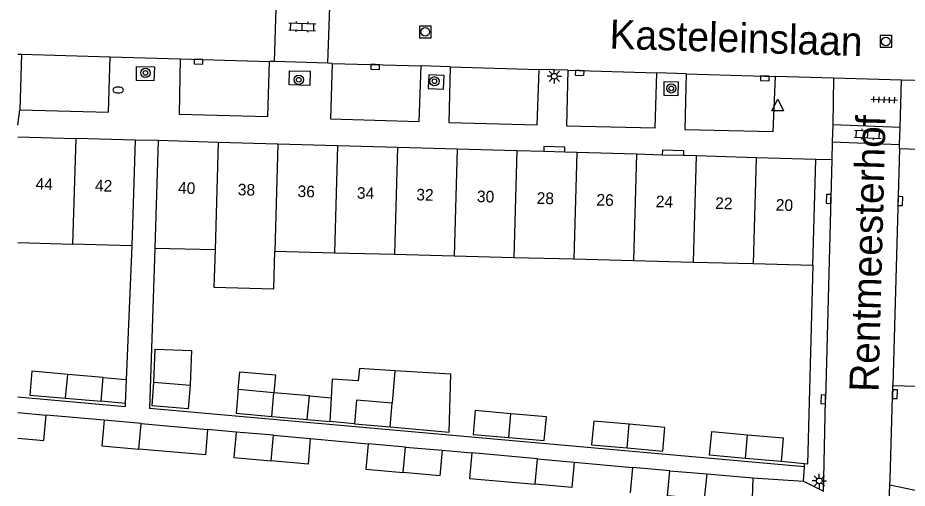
# Model space of a CAD drawing. Extents: x 132998 to 136004, y 396998 to 398512.
# Drawn here: x 133000 to 133076.5, y 397835.1 to 397875.6 of the extents above; entities that cross this region are included whole.
import ezdxf

# ---------------------------------------------------------------- set-up
doc = ezdxf.new("R2010")
doc.units = 0
for name, color, linetype in [('gg-afsc-erfafscheiding', 7, 'Continuous'), ('gg-afsc-hekwerk', 7, 'Continuous'), ('gg-afsc-muur', 7, 'Continuous'), ('gg-anno-huisnummerreeks BGT', 7, 'Continuous'), ('gg-anno-openbare ruimte label', 7, 'Continuous'), ('gg-bbg-bijgebouw', 7, 'Continuous'), ('gg-bbg-gedigitaliseerde bebouwing', 7, 'Continuous'), ('gg-bbg-gedigitaliseerde bijgebouw', 7, 'Continuous'), ('gg-bbg-hoofdgebouw', 7, 'Continuous'), ('gg-bbg-luifel en loopbrug', 7, 'Continuous'), ('gg-bbg-tussenscheiding', 7, 'Continuous'), ('gg-knt-verharding', 7, 'Continuous'), ('gg-knt-verharding nz', 7, 'Continuous'), ('gt-grn-weggrens', 7, 'Continuous'), ('gt-symb-boom', 7, 'Continuous'), ('gt-symb-brandkraan', 7, 'Continuous'), ('gt-symb-klinker verharding', 7, 'Continuous'), ('gt-symb-kolk', 7, 'Continuous'), ('gt-symb-lichtmast', 7, 'Continuous'), ('gt-symb-rioolschacht', 7, 'Continuous'), ('gt-symb-tegel verharding', 7, 'Continuous'), ('gt-symb-waterafsluiter', 7, 'Continuous')]:
    doc.layers.add(name, color=color, linetype=linetype)

# ---------------------------------------------------------------- blocks, each defined once
blk = doc.blocks.new('gt0-LMAST')
at = {"layer": 'gt-symb-lichtmast'}
for p, q in [((-0.182, 0.173), (-0.447, 0.438)), ((-0.005, 0.246), (-0.005, 0.621)), ((0.172, 0.173), (0.437, 0.438)), ((-0.255, -0.004), (-0.63, -0.004)), ((-0.182, -0.181), (-0.447, -0.446)), ((-0.005, -0.254), (-0.005, -0.629)), ((0.437, -0.446), (0.172, -0.181)), ((0.245, -0.004), (0.62, -0.004))]:
    blk.add_line(p, q, dxfattribs=at)
blk.add_circle((-0.005, -0.004), 0.25, dxfattribs=at)
blk = doc.blocks.new('gt0-KOLK')
at = {"layer": 'gt-symb-kolk'}
blk.add_lwpolyline([(0, 0), (0.375, 0), (0.375, 0.4), (-0.375, 0.4), (-0.375, 0), (0, 0)], dxfattribs=at)
blk = doc.blocks.new('gt0-BOOM')
at = {"layer": 'gt-symb-boom'}
for radius in [0.4, 0.2]:
    blk.add_circle((0, 0), radius, dxfattribs=at)
blk = doc.blocks.new('gt0-KL1')
at = {"layer": 'gt-symb-klinker verharding'}
for p, q in [((-1.15, 0.3), (1.15, 0.3)), ((-1, -0.3), (-1, 0.3)), ((-0.5, 0.3), (-0.5, 0.45)), ((0, -0.3), (0, 0.3)), ((0.5, 0.3), (0.5, 0.45)), ((1, -0.3), (1, 0.3)), ((-1.15, -0.3), (1.15, -0.3)), ((-0.5, -0.45), (-0.5, -0.3)), ((0.5, -0.45), (0.5, -0.3))]:
    blk.add_line(p, q, dxfattribs=at)
blk = doc.blocks.new('gt0-RS')
at = {"layer": 'gt-symb-rioolschacht'}
blk.add_lwpolyline([(-0.5, -0.5), (0.5, -0.5), (0.5, 0.5), (-0.5, 0.5)], close=True, dxfattribs=at)
blk.add_circle((0, 0), 0.375, dxfattribs=at)
blk = doc.blocks.new('gt0-BR')
at = {"layer": 'gt-symb-brandkraan'}
for centre, radius, start, end in [((-0.244, 0), 0.206, 107.56694, 252.43307), ((0.599, -2.664), 3, 106.89205, 107.56694), ((0, -0.691), 0.938, 73.10799, 106.89205), ((-0.599, -2.664), 3, 72.43309, 73.10799), ((0.244, 0), 0.206, 287.56695, 72.43309), ((0.599, 2.664), 3, 252.43307, 253.10797), ((0, 0.691), 0.938, 253.10797, 286.89206), ((-0.599, 2.664), 3, 286.89206, 287.56695)]:
    blk.add_arc(centre, radius, start, end, dxfattribs=at)
blk = doc.blocks.new('gt0-WAFSL')
at = {"layer": 'gt-symb-waterafsluiter'}
for p, q in [((-0.5, -0.333), (0, 0.667)), ((0, 0.667), (0.5, -0.333)), ((0.5, -0.333), (-0.5, -0.333))]:
    blk.add_line(p, q, dxfattribs=at)
blk = doc.blocks.new('gt0-TEG1')
at = {"layer": 'gt-symb-tegel verharding'}
for p, q in [((-1.125, 0), (1.125, 0)), ((-0.9, -0.25), (-0.9, 0.25)), ((-0.45, -0.25), (-0.45, 0.25)), ((0, -0.25), (0, 0.25)), ((0.45, -0.25), (0.45, 0.25)), ((0.9, -0.25), (0.9, 0.25))]:
    blk.add_line(p, q, dxfattribs=at)

msp = doc.modelspace()

# ---------------------------------------------------------------- linework, layer by layer
at = {"layer": 'gg-afsc-erfafscheiding'}
for p, q in [((133009.808, 397855.974), (133009.326, 397844.475)), ((133011.78, 397855.78), (133011.332, 397841.985)), ((133009.241, 397842.425), (133009.23, 397842.172)), ((133067.63, 397837.231), (133065.612, 397837.419))]:
    msp.add_line(p, q, dxfattribs=at)
msp.add_lwpolyline([(133068.35, 397854.31), (133067.881, 397837.208), (133067.63, 397837.231)], dxfattribs=at)
at = {"layer": 'gg-afsc-hekwerk'}
for p, q in [((133067.615, 397836.983), (133067.63, 397837.231)), ((133067.537, 397835.735), (133067.615, 397836.983)), ((133063.181, 397836.034), (133067.537, 397835.735))]:
    msp.add_line(p, q, dxfattribs=at)
at = {"layer": 'gg-afsc-muur'}
for p, q in [((133007.426, 397840.977), (133002.439, 397841.422)), ((133018.766, 397839.965), (133016.318, 397840.183)), ((133025.141, 397839.4), (133030.115, 397838.958)), ((133036.483, 397838.389), (133039.036, 397838.161)), ((133047.832, 397837.375), (133052.825, 397836.913)), ((133059.228, 397836.356), (133063.181, 397836.034)), ((133063.181, 397836.034), (133062.806, 397825.03))]:
    msp.add_line(p, q, dxfattribs=at)
at = {"layer": 'gg-bbg-bijgebouw'}
for p, q in [((133007.351, 397844.649), (133004.288, 397844.919)), ((133007.171, 397842.607), (133007.351, 397844.649)), ((133011.538, 397842.219), (133011.705, 397844.252)), ((133011.705, 397844.252), (133014.824, 397843.981)), ((133022.005, 397843.346), (133018.943, 397843.614)), ((133025.063, 397843.078), (133022.005, 397843.346)), ((133004.107, 397842.877), (133007.171, 397842.607)), ((133024.884, 397841.036), (133025.063, 397843.078)), ((133000, 397841.641), (133002.439, 397841.422)), ((133021.824, 397841.304), (133024.884, 397841.036)), ((133010.609, 397840.693), (133007.426, 397840.977)), ((133028.941, 397840.67), (133032.003, 397840.399)), ((133021.978, 397839.68), (133018.766, 397839.965)), ((133021.978, 397839.68), (133025.141, 397839.4)), ((133033.325, 397838.671), (133030.115, 397838.958)), ((133033.325, 397838.671), (133036.483, 397838.389)), ((133044.679, 397837.657), (133047.832, 397837.375)), ((133065.612, 397837.419), (133062.539, 397837.689)), ((133052.825, 397836.913), (133052.637, 397834.747)), ((133056.037, 397836.634), (133052.825, 397836.913)), ((133056.037, 397836.634), (133059.228, 397836.356))]:
    msp.add_line(p, q, dxfattribs=at)
for points in [[(133004.288, 397844.919), (133001.205, 397845.191), (133001.043, 397843.147), (133004.107, 397842.877)], [(133014.824, 397843.981), (133014.647, 397841.949), (133011.538, 397842.219)], [(133018.943, 397843.614), (133018.764, 397841.572), (133021.824, 397841.304)], [(133032.184, 397842.441), (133029.122, 397842.712), (133028.941, 397840.67)], [(133042.383, 397841.534), (133039.324, 397841.801), (133039.145, 397839.759), (133042.202, 397839.492)], [(133000, 397839.432), (133002.242, 397839.231), (133002.439, 397841.422)], [(133042.202, 397839.492), (133045.259, 397839.224), (133045.438, 397841.267), (133042.383, 397841.534)], [(133007.426, 397840.977), (133007.23, 397838.786), (133010.413, 397838.501)], [(133052.564, 397840.635), (133049.507, 397840.906), (133049.327, 397838.864), (133052.383, 397838.593)], [(133052.383, 397838.593), (133055.438, 397838.323), (133055.618, 397840.365), (133052.564, 397840.635)], [(133018.766, 397839.965), (133018.572, 397837.774), (133021.781, 397837.49)], [(133062.539, 397837.689), (133059.465, 397837.96), (133059.645, 397840.002), (133062.72, 397839.731)], [(133062.72, 397839.731), (133065.791, 397839.461), (133065.612, 397837.419)], [(133025.141, 397839.4), (133024.947, 397837.209), (133021.781, 397837.49)], [(133030.115, 397838.958), (133029.919, 397836.767), (133033.129, 397836.48)], [(133036.483, 397838.389), (133036.287, 397836.198), (133033.129, 397836.48)], [(133047.832, 397837.375), (133047.636, 397835.184), (133044.485, 397835.466)], [(133059.228, 397836.356), (133058.995, 397834.194), (133055.845, 397834.468)]]:
    msp.add_lwpolyline(points, dxfattribs=at)
at = {"layer": 'gg-bbg-gedigitaliseerde bebouwing'}
msp.add_lwpolyline([(133016.954, 397855.646), (133016.862, 397852.42), (133022.001, 397852.286), (133022.093, 397855.512)], dxfattribs=at)
at = {"layer": 'gg-bbg-gedigitaliseerde bijgebouw'}
for p, q in [((133032.41, 397845.235), (133032.184, 397842.441)), ((133010.609, 397840.693), (133016.318, 397840.183)), ((133044.679, 397837.657), (133039.036, 397838.161))]:
    msp.add_line(p, q, dxfattribs=at)
for points in [[(133032.003, 397840.399), (133037.075, 397839.95), (133037.218, 397844.946), (133032.41, 397845.235)], [(133016.318, 397840.183), (133016.122, 397837.991), (133010.413, 397838.501)], [(133039.036, 397838.161), (133038.84, 397835.971), (133044.485, 397835.466)]]:
    msp.add_lwpolyline(points, dxfattribs=at)
at = {"layer": 'gg-bbg-hoofdgebouw'}
for p, q in [((133000, 397865.36), (133004.976, 397865.217)), ((133010.08, 397865.07), (133004.976, 397865.217)), ((133010.08, 397865.07), (133009.808, 397855.974)), ((133012.08, 397865.02), (133011.78, 397855.78)), ((133017.218, 397864.874), (133012.08, 397865.02)), ((133022.356, 397864.727), (133017.218, 397864.874)), ((133027.494, 397864.581), (133022.356, 397864.727)), ((133032.632, 397864.435), (133027.494, 397864.581)), ((133037.77, 397864.288), (133032.632, 397864.435)), ((133042.908, 397864.142), (133037.77, 397864.288)), ((133045.203, 397864.076), (133042.908, 397864.142)), ((133047.012, 397864.025), (133045.203, 397864.076)), ((133048.046, 397863.995), (133047.012, 397864.025)), ((133053.184, 397863.849), (133048.046, 397863.995)), ((133055.42, 397863.785), (133053.184, 397863.849)), ((133057.22, 397863.734), (133055.42, 397863.785)), ((133058.322, 397863.703), (133057.22, 397863.734)), ((133063.46, 397863.556), (133058.322, 397863.703)), ((133068.6, 397863.41), (133063.46, 397863.556)), ((133068.35, 397854.31), (133068.6, 397863.41)), ((133000, 397856.258), (133004.714, 397856.121)), ((133009.808, 397855.974), (133004.714, 397856.121)), ((133011.78, 397855.78), (133016.954, 397855.646)), ((133022.093, 397855.512), (133027.231, 397855.378)), ((133027.231, 397855.378), (133032.369, 397855.245)), ((133032.369, 397855.245), (133037.508, 397855.111)), ((133037.508, 397855.111), (133042.646, 397854.978)), ((133042.646, 397854.978), (133047.785, 397854.844)), ((133047.785, 397854.844), (133052.923, 397854.711)), ((133052.923, 397854.711), (133058.061, 397854.577)), ((133058.061, 397854.577), (133063.2, 397854.444)), ((133063.2, 397854.444), (133068.35, 397854.31))]:
    msp.add_line(p, q, dxfattribs=at)
at = {"layer": 'gg-bbg-luifel en loopbrug'}
for p, q in [((133007.351, 397844.649), (133009.326, 397844.475)), ((133009.326, 397844.475), (133009.241, 397842.425)), ((133009.241, 397842.425), (133007.171, 397842.607)), ((133025.063, 397843.078), (133026.939, 397842.914)), ((133026.939, 397842.914), (133026.815, 397840.858)), ((133024.884, 397841.036), (133026.815, 397840.858)), ((133028.941, 397840.67), (133026.815, 397840.858))]:
    msp.add_line(p, q, dxfattribs=at)
for points in [[(133011.705, 397844.252), (133011.813, 397847.089), (133014.938, 397846.97), (133014.824, 397843.981)], [(133018.943, 397843.614), (133019.077, 397845.141), (133022.14, 397844.873), (133022.005, 397843.346)], [(133032.41, 397845.235), (133029.362, 397845.418), (133029.269, 397844.374), (133027.035, 397844.509), (133026.939, 397842.914)]]:
    msp.add_lwpolyline(points, dxfattribs=at)
at = {"layer": 'gg-bbg-tussenscheiding'}
for p, q in [((133004.976, 397865.217), (133004.714, 397856.121)), ((133017.218, 397864.874), (133016.954, 397855.646)), ((133022.356, 397864.727), (133022.093, 397855.512)), ((133027.494, 397864.581), (133027.231, 397855.378)), ((133032.632, 397864.435), (133032.369, 397855.245)), ((133037.77, 397864.288), (133037.508, 397855.111)), ((133042.908, 397864.142), (133042.646, 397854.978)), ((133048.046, 397863.995), (133047.785, 397854.844)), ((133053.184, 397863.849), (133052.923, 397854.711)), ((133058.322, 397863.703), (133058.061, 397854.577)), ((133063.46, 397863.556), (133063.2, 397854.444)), ((133004.107, 397842.877), (133004.288, 397844.919)), ((133021.824, 397841.304), (133022.005, 397843.346)), ((133032.003, 397840.399), (133032.184, 397842.441)), ((133042.202, 397839.492), (133042.383, 397841.534)), ((133010.413, 397838.501), (133010.609, 397840.693)), ((133052.383, 397838.593), (133052.564, 397840.635)), ((133021.781, 397837.49), (133021.978, 397839.68)), ((133062.539, 397837.689), (133062.72, 397839.731)), ((133033.129, 397836.48), (133033.325, 397838.671)), ((133044.485, 397835.466), (133044.679, 397837.657)), ((133055.845, 397834.468), (133056.037, 397836.634))]:
    msp.add_line(p, q, dxfattribs=at)
at = {"layer": 'gg-knt-verharding'}
for p, q in [((133022.206, 397877.562), (133022.038, 397871.814)), ((133026.834, 397877.433), (133026.636, 397871.679)), ((133000, 397872.461), (133000.323, 397872.452)), ((133000.323, 397872.452), (133000.175, 397867.684)), ((133007.949, 397872.228), (133013.959, 397872.052)), ((133022.038, 397871.814), (133021.644, 397871.826)), ((133026.636, 397871.679), (133022.038, 397871.814)), ((133027.036, 397871.668), (133026.636, 397871.679)), ((133037.18, 397871.371), (133034.672, 397871.444)), ((133047.288, 397871.075), (133044.802, 397871.147)), ((133057.44, 397870.777), (133054.921, 397870.851)), ((133070.126, 397870.405), (133065.12, 397870.552)), ((133075.949, 397870.234), (133070.126, 397870.405)), ((133083.562, 397870.011), (133075.949, 397870.234)), ((133070.05, 397866.383), (133070.011, 397864.906)), ((133075.834, 397866.165), (133070.05, 397866.383)), ((133075.792, 397864.688), (133075.834, 397866.165)), ((133070.011, 397864.906), (133069.971, 397863.373)), ((133070.011, 397864.906), (133075.792, 397864.688)), ((133075.781, 397864.31), (133075.792, 397864.688)), ((133080.822, 397864.16), (133075.781, 397864.31)), ((133069.971, 397863.373), (133069.429, 397842.768)), ((133074.99, 397835.93), (133075.214, 397843.961)), ((133075.214, 397843.961), (133080.319, 397843.803)), ((133000, 397842.992), (133009.23, 397842.172)), ((133069.274, 397835.958), (133069.429, 397842.768)), ((133067.615, 397836.983), (133011.332, 397841.985)), ((133069.249, 397834.88), (133069.274, 397835.958)), ((133074.966, 397835.387), (133074.99, 397835.93)), ((133074.779, 397831.141), (133074.966, 397835.387))]:
    msp.add_line(p, q, dxfattribs=at)
for points in [[(133000.175, 397867.684), (133007.809, 397867.461), (133007.949, 397872.228)], [(133013.959, 397872.052), (133013.866, 397867.287), (133021.506, 397867.102), (133021.644, 397871.826)], [(133027.036, 397871.668), (133026.881, 397866.885), (133034.503, 397866.668), (133034.672, 397871.444)], [(133011.745, 397871.363), (133011.698, 397870.154), (133010.214, 397870.205), (133010.217, 397871.409), (133011.745, 397871.363)], [(133025.11, 397869.772), (133023.324, 397869.832), (133023.346, 397871.017), (133025.122, 397870.989), (133025.11, 397869.772)], [(133037.18, 397871.371), (133037.039, 397866.581), (133044.657, 397866.389), (133044.802, 397871.147)], [(133047.288, 397871.075), (133047.153, 397866.307), (133054.787, 397866.134), (133054.921, 397870.851)], [(133036.606, 397869.44), (133036.664, 397870.617), (133035.326, 397870.674), (133035.266, 397869.509), (133036.606, 397869.44)], [(133056.726, 397868.873), (133055.551, 397868.908), (133055.564, 397870.096), (133056.753, 397870.092), (133056.726, 397868.873)], [(133057.44, 397870.777), (133057.33, 397865.983), (133064.934, 397865.817), (133065.12, 397870.552)], [(133047.012, 397864.025), (133047.024, 397864.474), (133045.216, 397864.526), (133045.203, 397864.076)], [(133055.42, 397863.785), (133055.433, 397864.235), (133057.233, 397864.184), (133057.22, 397863.734)]]:
    msp.add_lwpolyline(points, dxfattribs=at)
at = {"layer": 'gg-knt-verharding nz'}
for p, q in [((133000.323, 397872.452), (133007.949, 397872.228)), ((133013.959, 397872.052), (133021.644, 397871.826)), ((133027.036, 397871.668), (133034.672, 397871.444)), ((133037.18, 397871.371), (133044.802, 397871.147)), ((133047.288, 397871.075), (133054.921, 397870.851)), ((133057.44, 397870.777), (133065.12, 397870.552)), ((133075.781, 397864.31), (133075.214, 397843.961))]:
    msp.add_line(p, q, dxfattribs=at)
at = {"layer": 'gt-grn-weggrens'}
for p, q in [((133070.126, 397870.405), (133070.05, 397866.383)), ((133075.834, 397866.165), (133075.949, 397870.234)), ((133000, 397866.344), (133000.175, 397867.684)), ((133012.08, 397865.02), (133010.08, 397865.07)), ((133069.971, 397863.373), (133068.6, 397863.41)), ((133067.537, 397835.735), (133069.249, 397834.88)), ((133077.552, 397834.835), (133074.966, 397835.387))]:
    msp.add_line(p, q, dxfattribs=at)

# ---------------------------------------------------------------- block references
at = {"layer": 'gt-symb-boom'}
for p in [(133010.979, 397870.847), (133024.148, 397870.257), (133035.82, 397870.125), (133056.176, 397869.517)]:
    msp.add_blockref('gt0-BOOM', p, dxfattribs=at)
at = {"layer": 'gt-symb-brandkraan'}
msp.add_blockref('gt0-BR', (133008.632, 397869.376), dxfattribs=at)
at = {"layer": 'gt-symb-klinker verharding'}
for p, rotation in [((133024.449, 397874.813), -1.6611120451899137), ((133073.068, 397865.562), -3.211625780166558)]:
    msp.add_blockref('gt0-KL1', p, dxfattribs=dict(at, rotation=rotation))
at = {"layer": 'gt-symb-kolk'}
for p, rotation in [((133015.537, 397872.005), 178.33888795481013), ((133030.723, 397871.56), 178.33888795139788), ((133048.305, 397871.045), 178.28164199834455), ((133064.22, 397870.578), 178.33888795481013), ((133069.892, 397860.002), 88.45338970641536), ((133075.657, 397859.832), -91.60386277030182), ((133075.193, 397843.221), -91.60386277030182), ((133069.432, 397842.768), 88.45338970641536)]:
    msp.add_blockref('gt0-KOLK', p, dxfattribs=dict(at, rotation=rotation))
at = {"layer": 'gt-symb-lichtmast', "rotation": 180}
msp.add_blockref('gt0-LMAST', (133046.11, 397870.55), dxfattribs=at)
at = {"layer": 'gt-symb-lichtmast'}
msp.add_blockref('gt0-LMAST', (133068.901, 397835.76), dxfattribs=at)
at = {"layer": 'gt-symb-rioolschacht'}
for p in [(133035.027, 397874.375), (133074.622, 397873.553)]:
    msp.add_blockref('gt0-RS', p, dxfattribs=at)
at = {"layer": 'gt-symb-tegel verharding', "rotation": -2.0065389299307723}
msp.add_blockref('gt0-TEG1', (133074.48, 397868.537), dxfattribs=at)
at = {"layer": 'gt-symb-waterafsluiter'}
msp.add_blockref('gt0-WAFSL', (133065.318, 397867.928), dxfattribs=at)

# ---------------------------------------------------------------- texts
at = {"layer": 'gg-anno-huisnummerreeks BGT'}
for s, rotation, p in [('44', 358.3, (133001.518, 397860.815)), ('42', 358.3, (133006.622, 397860.668)), ('40', 358.4, (133013.762, 397860.47)), ('38', 358.3, (133018.899, 397860.325)), ('36', 358.4, (133024.038, 397860.177)), ('34', 358.4, (133029.139, 397860.032)), ('32', 358.3, (133034.244, 397859.888)), ('30', 358.4, (133039.452, 397859.738)), ('28', 358.3, (133044.589, 397859.593)), ('26', 358.4, (133049.728, 397859.445)), ('24', 358.4, (133054.829, 397859.3)), ('22', 358.3, (133059.934, 397859.156)), ('20', 358.4, (133065.143, 397859.006))]:
    msp.add_text(s, height=1, rotation=rotation, dxfattribs=at).set_placement(p)
at = {"layer": 'gg-anno-openbare ruimte label'}
for s, rotation, p in [('Kasteleinslaan', 358.3, (133050.838, 397872.937)), ('Rentmeesterhof', 88.5, (133073.977, 397843.389))]:
    msp.add_text(s, height=2.5, rotation=rotation, dxfattribs=at).set_placement(p)

doc.saveas('drawing.dxf')
